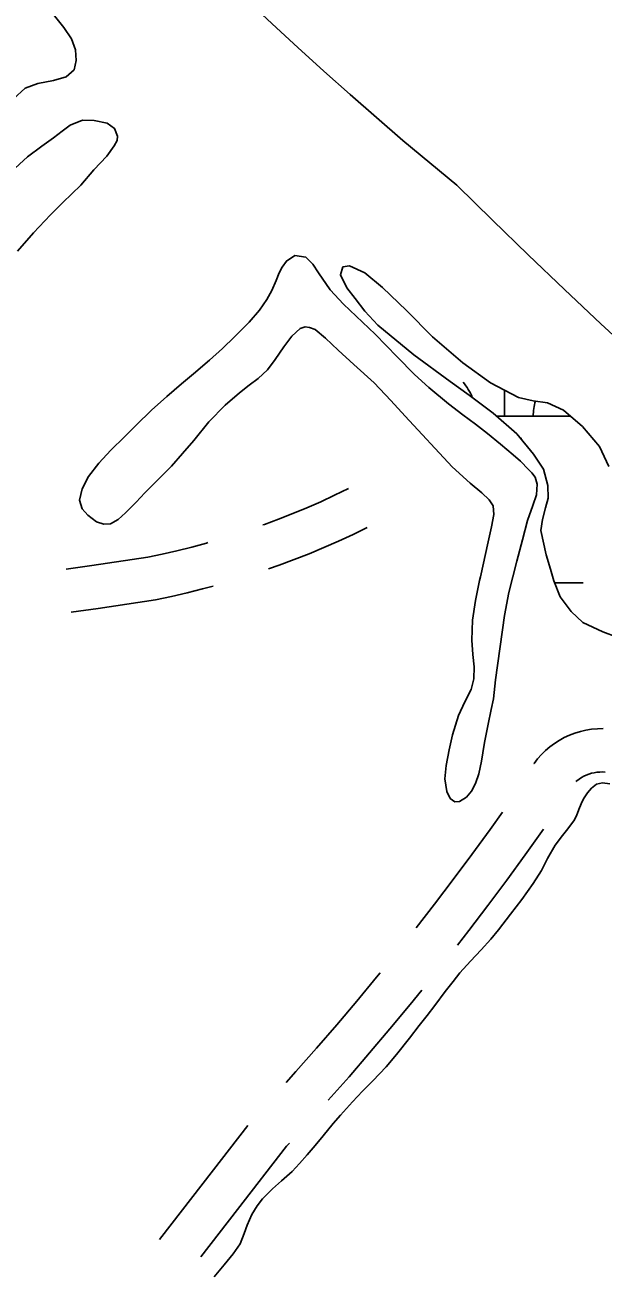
# Model space of a CAD drawing. Extents: x 3535183 to 3573198, y 534952 to 560562.
# Drawn here: x 3563771 to 3564172, y 554494 to 555357 of the extents above; entities that cross this region are included whole.
import ezdxf

# ---------------------------------------------------------------- set-up
doc = ezdxf.new("R2010")
doc.units = 0
for name, color, linetype in [('V-ROAD-CNTR', 7, 'Continuous'), ('V-TOPO-SHOR', 7, 'Continuous'), ('V-WETL-SWMP', 7, 'Continuous')]:
    doc.layers.add(name, color=color, linetype=linetype)

msp = doc.modelspace()

# ---------------------------------------------------------------- linework, layer by layer
at = {"layer": 'V-ROAD-CNTR'}
for points in [[(3564195.45, 555126.53), (3564170.1, 555150.07), (3564144.91, 555173.78), (3564119.88, 555197.66), (3564095.02, 555221.72), (3564070.32, 555245.94), (3564051.65, 555261.43), (3564033.12, 555277.08), (3564014.73, 555292.91), (3563996.49, 555308.9), (3563978.4, 555325.06), (3563960.46, 555341.39), (3563942.67, 555357.88), (3563925.03, 555374.53), (3563907.55, 555391.34), (3563890.22, 555408.32), (3563873.05, 555425.45), (3563856.04, 555442.74), (3563840.3, 555462.05), (3563824.72, 555481.49), (3563809.3, 555501.06), (3563794.05, 555520.75), (3563778.96, 555540.56)], [(3563936.18, 555010.57), (3563937.16, 555010.92), (3563947.02, 555014.6), (3563956.82, 555018.46), (3563966.54, 555022.51), (3563976.19, 555026.73), (3563985.76, 555031.14), (3563995.37, 555035.78)], [(3563939.98, 554980.11), (3563947.38, 554982.71), (3563957.77, 554986.59), (3563968.08, 554990.65), (3563978.32, 554994.91), (3563988.48, 554999.36), (3563998.55, 555004), (3564008.41, 555008.76)], [(3563799.92, 554979.96), (3563817.75, 554982.5), (3563856.41, 554988.26), (3563866.41, 554990.38), (3563876.67, 554992.74), (3563886.89, 554995.3), (3563897.05, 554998.05), (3563898.1, 554998.35)], [(3563803.53, 554950.18), (3563822.07, 554952.81), (3563861.72, 554958.72), (3563872.88, 554961.08), (3563883.69, 554963.57), (3563894.44, 554966.27), (3563901.78, 554968.25)], [(3564171.67, 554869.45), (3564167.69, 554869.37), (3564163.73, 554869.02), (3564159.8, 554868.39), (3564155.93, 554867.5), (3564152.12, 554866.34), (3564148.41, 554864.92), (3564144.8, 554863.26), (3564141.31, 554861.34), (3564137.96, 554859.19), (3564134.78, 554856.82), (3564131.76, 554854.23), (3564128.92, 554851.44), (3564126.28, 554848.46), (3564123.86, 554845.31), (3564123.79, 554845.2)], [(3564173.16, 554839.35), (3564171.25, 554839.44), (3564169.33, 554839.4), (3564167.43, 554839.23), (3564165.55, 554838.93), (3564163.68, 554838.5), (3564161.85, 554837.94), (3564160.06, 554837.26), (3564158.33, 554836.46), (3564156.65, 554835.54), (3564155.05, 554834.51), (3564153.51, 554833.36), (3564152.83, 554832.78)], [(3564102.12, 554811.69), (3564093.46, 554799.55), (3564080.8, 554782.17), (3564067.95, 554764.92), (3564054.94, 554747.8), (3564042.31, 554731.55)], [(3564130.52, 554799.85), (3564130.46, 554799.77), (3564117.8, 554782.01), (3564104.95, 554764.38), (3564091.93, 554746.88), (3564078.72, 554729.52), (3564070.97, 554719.54)], [(3564017.32, 554700.33), (3564014.84, 554697.26), (3564001.13, 554680.69), (3563987.25, 554664.26), (3563973.21, 554647.98), (3563959, 554631.84), (3563952.3, 554624.38)], [(3564046.11, 554688.2), (3564038.05, 554678.26), (3564024.15, 554661.45), (3564010.07, 554644.79), (3563995.83, 554628.27), (3563981.45, 554611.94)], [(3563925.75, 554594.48), (3563894.91, 554554.57), (3563864.56, 554515.4)], [(3563954.58, 554582.32), (3563952.57, 554580.13), (3563918.64, 554536.21), (3563893.21, 554503.39)]]:
    msp.add_lwpolyline(points, dxfattribs=at)
at = {"layer": 'V-TOPO-SHOR'}
msp.add_line((3564097.1, 554903.3), (3564103.33, 554947.81), dxfattribs=at)
for points in [[(3563791.79, 555363.41), (3563798.25, 555355.21), (3563803.67, 555347.4), (3563806.37, 555339.86), (3563807, 555332.33), (3563805.42, 555325.98), (3563800.08, 555321.07), (3563791.25, 555318.5), (3563780.34, 555316.46), (3563771.63, 555313.37), (3563763.56, 555305.87)], [(3563761.96, 555255.39), (3563773.29, 555265.74), (3563783.18, 555272.97), (3563791.24, 555278.79), (3563797.23, 555283.57), (3563802.82, 555287.7), (3563811.27, 555291.05), (3563819.45, 555290.76), (3563828.26, 555288.92), (3563833.45, 555285.39), (3563835.5, 555279.93), (3563835.23, 555277.08), (3563833.27, 555273.19)], [(3563833.27, 555273.19), (3563828.06, 555266.2), (3563819.2, 555256.63), (3563810.08, 555246.15), (3563797.71, 555233.99), (3563789.12, 555225.58), (3563777.26, 555213.03), (3563766.19, 555200.35)], [(3564097.1, 554903.3), (3564095.75, 554890.14), (3564094.14, 554882.68), (3564092.05, 554872.6), (3564089.49, 554859.82), (3564088.44, 554852.73), (3564087.58, 554846.85), (3564085.58, 554838.08), (3564083.32, 554831.55), (3564080.6, 554826.24), (3564077.04, 554822.05), (3564072.27, 554819.08), (3564069.09, 554818.81), (3564065.92, 554821.06), (3564063.42, 554825.83), (3564062.14, 554834.8), (3564063.01, 554843.94), (3564065.01, 554854.86), (3564067.38, 554865.21), (3564071.53, 554878.55), (3564075.86, 554887.97), (3564080.27, 554896.64), (3564082.26, 554903.91), (3564082.38, 554912.31), (3564081.48, 554920.81), (3564080.86, 554930.8), (3564081.28, 554944.53), (3564083.38, 554958.24), (3564086.13, 554972.05), (3564086.79, 554974.76), (3564092.2, 554999.01), (3564094.47, 555009.37), (3564096.09, 555017.95), (3564095.55, 555023.83), (3564092.86, 555027.95), (3564087.74, 555032.82), (3564079.64, 555039.67), (3564067.26, 555050.82), (3564034.7, 555086.03), (3564024.75, 555096.8), (3564013.12, 555109.17), (3563999.06, 555121.72), (3563988.36, 555131.66), (3563979.61, 555139.99), (3563972.45, 555145.99), (3563968.53, 555147.5), (3563965.36, 555147.79), (3563962, 555146.68), (3563956.28, 555141.38), (3563950.75, 555134.02), (3563944.65, 555125.27), (3563939.31, 555118.1), (3563932.84, 555112.05), (3563926.66, 555107.4), (3563919.93, 555102.2), (3563910, 555093.55), (3563898.85, 555082.01), (3563888.35, 555069.16), (3563880.48, 555060.04), (3563872.98, 555051.38), (3563864.17, 555042.54), (3563854.34, 555032.96), (3563848.43, 555026.44), (3563841.13, 555019.09), (3563835.98, 555014.35), (3563830.55, 555011.38), (3563826.16, 555011.11), (3563821.03, 555012.81), (3563814.89, 555017.31), (3563810.98, 555021.81), (3563809.23, 555027.88), (3563811.12, 555035.53), (3563815.54, 555044.1), (3563822.57, 555053.42), (3563830.91, 555062.35), (3563840.46, 555071.75), (3563848.43, 555079.66), (3563859.01, 555090.08), (3563869.69, 555099.66), (3563879.8, 555108.31), (3563888.23, 555115.28), (3563899.27, 555124.77), (3563908.26, 555132.95), (3563916.6, 555141.05), (3563926.63, 555151.19), (3563933.84, 555159.47), (3563938.81, 555166.93), (3563942.29, 555173.08), (3563945.3, 555180.07), (3563947.47, 555185.29), (3563949.44, 555189.3), (3563952.44, 555193.49), (3563958.34, 555197.3), (3563965.8, 555196.15), (3563970.73, 555191.37)], [(3563970.73, 555191.37), (3563974.64, 555185.38), (3563982.72, 555173.59), (3563992.02, 555163.48), (3564013.8, 555142.87), (3564029.05, 555127.04), (3564041.06, 555114.95)], [(3564041.06, 555114.95), (3564051.11, 555105.77), (3564064.7, 555094.43), (3564074.57, 555087.02), (3564083.42, 555080.55), (3564091.62, 555073.89), (3564100.74, 555066.58), (3564109.4, 555059.27), (3564114.42, 555054.77), (3564120.1, 555048.96), (3564122.33, 555046.71), (3564124.56, 555043.72), (3564126.13, 555038.76), (3564125.64, 555031.58), (3564123.1, 555024.02), (3564119.42, 555013.76), (3564115.83, 555000.24), (3564111.86, 554985.41), (3564106.37, 554963.77), (3564103.33, 554947.81)], [(3563902.39, 554489.55), (3563909.38, 554497.9), (3563915.61, 554505.5), (3563920.34, 554512.54), (3563923.09, 554519.68), (3563925.18, 554525.5), (3563928.5, 554532.83), (3563932.09, 554538.84), (3563935.87, 554543.71), (3563942.76, 554550.56), (3563948.99, 554556.09), (3563956.44, 554562.65), (3563961.54, 554568.09), (3563966.92, 554574.09), (3563972.4, 554580.66), (3563977.88, 554587.32), (3563984.78, 554595.76), (3563989.78, 554601.57), (3563998.09, 554610.86), (3564005.08, 554618.17), (3564012.25, 554625.49), (3564021.41, 554635.24), (3564028.59, 554643.78), (3564037.66, 554655.03), (3564044.46, 554663.76), (3564049.84, 554670.8), (3564055.23, 554677.74), (3564062.41, 554687.22), (3564067.89, 554694.35), (3564072.52, 554700.16), (3564079.98, 554708.32), (3564087.34, 554716.11), (3564094.05, 554723.7), (3564099.15, 554729.99), (3564107.56, 554740.87), (3564115.4, 554751.1), (3564123.34, 554762.08), (3564129.01, 554771.28), (3564133.09, 554779.45), (3564138.57, 554788.74), (3564143.58, 554795.41), (3564147.27, 554800.1), (3564151.9, 554806.29), (3564153.42, 554809.77), (3564155.31, 554814.65), (3564157.11, 554818.88), (3564158.54, 554821.6), (3564160.99, 554825.07), (3564163.73, 554828.26), (3564167.22, 554831.07), (3564171.27, 554831.81), (3564176.35, 554831.14)]]:
    msp.add_lwpolyline(points, dxfattribs=at)
at = {"layer": 'V-WETL-SWMP'}
for p, q in [((3564103.35, 555085.98), (3564103.35, 555104.07)), ((3564097.78, 555085.98), (3564149.02, 555085.98)), ((3564114.52, 555070.55), (3564115.35, 555070.55)), ((3564138.21, 554970.55), (3564157.94, 554970.55))]:
    msp.add_line(p, q, dxfattribs=at)
msp.add_lwpolyline([(3564181.51, 554932.8), (3564171.44, 554936.47), (3564157.74, 554943.05), (3564149.64, 554950.55), (3564141.93, 554960.75), (3564137.67, 554971.97), (3564135.18, 554979.91), (3564132.22, 554989.82), (3564128.64, 555006.73), (3564129.69, 555014.48), (3564131.77, 555022.41), (3564133.57, 555029.21), (3564133.32, 555037.99), (3564130.46, 555049.2), (3564123.5, 555059.69), (3564111.97, 555073.64), (3564095.49, 555087.97), (3564078.91, 555100.64), (3564065.78, 555110.11), (3564040.73, 555128.49), (3564015.68, 555148.93), (3564006.66, 555158.76), (3563999.97, 555167.56), (3563994.3, 555174.96), (3563989.85, 555183.84), (3563991.55, 555189.44), (3563996.22, 555190.26), (3564006.75, 555185.19), (3564018.95, 555175.25), (3564035.6, 555159.13), (3564053.56, 555141.05), (3564074.51, 555122.96), (3564093.69, 555109.17), (3564113.08, 555098.93), (3564123.34, 555096.66), (3564133.23, 555095.13), (3564144.23, 555090.05), (3564157.45, 555078.8), (3564169.08, 555064.85), (3564175.56, 555051.2)], dxfattribs=at)
for centre, start, end in [((3564048.11, 555086.45), 20.87076, 40.77184), ((3564158.59, 555086.45), 163.55163, 180.77184)]:
    msp.add_arc(centre, 35.25, start, end, dxfattribs=at)

doc.saveas('drawing.dxf')
